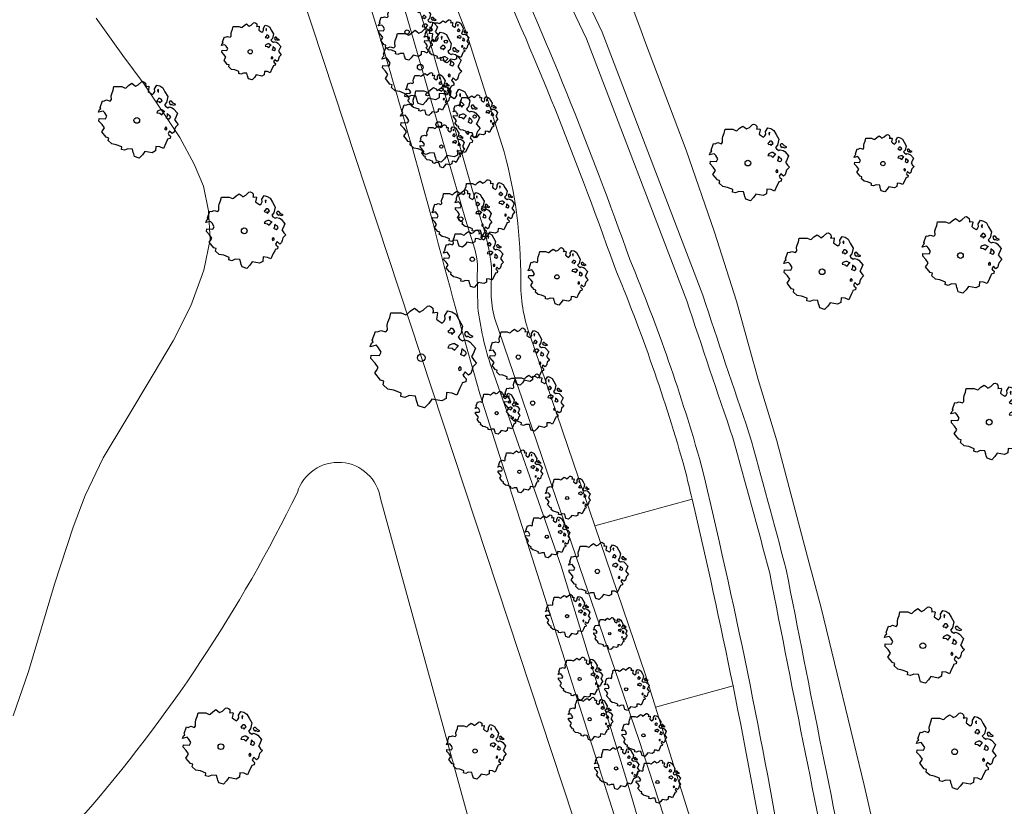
# Model space of a CAD drawing. Header units: metres. Extents: x 152391 to 157968, y 462336 to 467280.
# Tile 614 of 656: x 156630 to 156688, y 464475 to 464521. Entities that reach past the tile are written whole.
import ezdxf

# ---------------------------------------------------------------- set-up
doc = ezdxf.new("R2010")
doc.units = ezdxf.units.M
doc.header["$LTSCALE"] = 0.75
doc.layers.get('0').update_dxf_attribs({"lineweight": 25})
for name, color, linetype, lineweight in [('B-GV-GR-BOOM-S', 252, 'Continuous', 25), ('B-WE-GR-BEPLANTING_CULTUUR_BOSPLANTSOEN-GV', 251, 'Continuous', 18), ('B-WE-OG-TERREIN_CULTUURSCHEIDING-GV', 251, 'Continuous', 18), ('B-WE-OG-WATER_GREPPEL-GV', 251, 'Continuous', 18), ('B-WE-OG-WATER_SLOOT-GV', 251, 'Continuous', 18), ('B-WE-VH-VERHARDING_ASFALT-GV', 251, 'Continuous', 18)]:
    doc.layers.add(name, color=color, linetype=linetype, lineweight=lineweight)

# ---------------------------------------------------------------- blocks, each defined once
blk = doc.blocks.new('SGR-BOOM_0_10')
at = {"linetype": 'Continuous'}
for p, q in [((-0.637, 0.612), (-0.624, 0.668)), ((-0.631, 0.52), (-0.637, 0.612)), ((-0.624, 0.668), (-0.591, 0.751)), ((-0.591, 0.751), (-0.572, 0.843)), ((-0.572, 0.843), (-0.375, 0.843)), ((-0.375, 0.843), (-0.29, 0.806)), ((-0.29, 0.806), (-0.264, 0.815)), ((-0.264, 0.815), (-0.205, 0.871)), ((-0.205, 0.871), (-0.127, 0.926)), ((-0.127, 0.926), (-0.075, 0.889)), ((-0.075, 0.889), (-0.035, 0.852)), ((-0.035, 0.852), (0.037, 0.889)), ((0.037, 0.889), (0.115, 0.963)), ((0.115, 0.963), (0.148, 0.973)), ((0.148, 0.973), (0.187, 0.954)), ((0.187, 0.954), (0.22, 0.926)), ((0.226, 0.862), (0.213, 0.843)), ((0.213, 0.843), (0.298, 0.852)), ((0.22, 0.926), (0.226, 0.862)), ((0.305, 0.834), (0.285, 0.723)), ((0.285, 0.723), (0.318, 0.695)), ((0.298, 0.852), (0.305, 0.834)), ((0.318, 0.695), (0.39, 0.649)), ((0.39, 0.649), (0.423, 0.677)), ((0.423, 0.677), (0.449, 0.723)), ((0.442, 0.788), (0.501, 0.88)), ((0.449, 0.723), (0.442, 0.788)), ((0.501, 0.88), (0.573, 0.862)), ((0.547, 0.769), (0.521, 0.751)), ((0.521, 0.751), (0.534, 0.705)), ((0.534, 0.705), (0.54, 0.695)), ((0.54, 0.714), (0.547, 0.769)), ((0.573, 0.862), (0.652, 0.815)), ((0.652, 0.815), (0.704, 0.714)), ((0.704, 0.714), (0.776, 0.594)), ((0.776, 0.594), (0.743, 0.446)), ((-0.958, 0.206), (-0.932, 0.27)), ((-0.84, 0.233), (-0.958, 0.206)), ((-0.945, -0.016), (-0.938, 0.049)), ((-0.938, 0.049), (-0.781, 0.039)), ((-0.932, 0.27), (-0.899, 0.298)), ((-0.918, 0.326), (-0.86, 0.492)), ((-0.899, 0.298), (-0.918, 0.326)), ((-0.86, 0.492), (-0.82, 0.483)), ((-0.801, 0.187), (-0.84, 0.233)), ((-0.82, 0.483), (-0.755, 0.511)), ((-0.748, 0.104), (-0.801, 0.187)), ((-0.781, 0.039), (-0.748, 0.104)), ((-0.755, 0.511), (-0.663, 0.483)), ((-0.663, 0.483), (-0.631, 0.52)), ((0.527, 0.511), (0.501, 0.492)), ((0.501, 0.492), (0.521, 0.464)), ((0.521, 0.233), (0.501, 0.187)), ((0.501, 0.187), (0.58, 0.178)), ((0.521, 0.464), (0.553, 0.474)), ((0.593, 0.261), (0.521, 0.233)), ((0.547, 0.547), (0.527, 0.511)), ((0.58, 0.547), (0.547, 0.547)), ((0.553, 0.474), (0.58, 0.437)), ((0.606, 0.529), (0.58, 0.547)), ((0.58, 0.437), (0.606, 0.474)), ((0.58, 0.178), (0.625, 0.141)), ((0.625, 0.261), (0.593, 0.261)), ((0.632, 0.492), (0.606, 0.529)), ((0.606, 0.474), (0.632, 0.492)), ((0.684, 0.224), (0.625, 0.261)), ((0.625, 0.141), (0.678, 0.206)), ((0.678, 0.206), (0.697, 0.233)), ((0.743, 0.446), (0.691, 0.39)), ((0.691, 0.39), (0.717, 0.353)), ((0.717, 0.353), (0.776, 0.316)), ((0.756, 0.104), (0.737, 0.058)), ((0.806, 0.027), (0.737, 0.058)), ((0.763, 0.169), (0.756, 0.132)), ((0.756, 0.132), (0.756, 0.104)), ((0.802, 0.132), (0.763, 0.169)), ((0.776, 0.316), (0.809, 0.335)), ((0.828, 0.113), (0.802, 0.132)), ((0.806, 0.027), (0.848, 0.076)), ((0.828, 0.483), (0.809, 0.455)), ((0.809, 0.455), (0.822, 0.418)), ((0.809, 0.335), (0.881, 0.316)), ((0.822, 0.418), (0.861, 0.39)), ((0.867, 0.483), (0.828, 0.483)), ((0.848, 0.076), (0.828, 0.113)), ((0.861, 0.409), (0.92, 0.381)), ((0.861, 0.39), (0.867, 0.409)), ((0.913, 0.427), (0.867, 0.483)), ((0.881, 0.316), (0.92, 0.289)), ((0.972, 0.4), (0.913, 0.427)), ((0.92, 0.381), (0.972, 0.4)), ((0.92, 0.289), (1.018, 0.178)), ((0.966, 0.058), (0.939, 0.021)), ((0.939, 0.021), (0.992, -0.053)), ((1.018, 0.178), (0.966, 0.058)), ((-0.866, -0.099), (-0.945, -0.016)), ((-0.873, -0.284), (-0.84, -0.238)), ((-0.761, -0.423), (-0.873, -0.284)), ((-0.807, -0.182), (-0.866, -0.099)), ((-0.84, -0.238), (-0.807, -0.182)), ((-0.703, -0.441), (-0.761, -0.423)), ((-0.716, -0.506), (-0.703, -0.441)), ((-0.624, -0.589), (-0.716, -0.506)), ((0.724, -0.571), (0.665, -0.7)), ((0.724, -0.164), (0.697, -0.201)), ((0.697, -0.201), (0.704, -0.238)), ((0.71, -0.238), (0.75, -0.229)), ((0.75, -0.192), (0.724, -0.164)), ((0.763, -0.497), (0.724, -0.571)), ((0.75, -0.229), (0.75, -0.192)), ((0.769, -0.469), (0.763, -0.497)), ((0.835, -0.45), (0.769, -0.469)), ((0.822, -0.266), (0.782, -0.33)), ((0.782, -0.33), (0.802, -0.358)), ((0.802, -0.358), (0.841, -0.395)), ((0.887, -0.33), (0.822, -0.266)), ((0.841, -0.395), (0.835, -0.45)), ((0.933, -0.293), (0.887, -0.33)), ((0.946, -0.238), (0.933, -0.293)), ((0.966, -0.173), (0.946, -0.238)), ((1.038, -0.099), (0.966, -0.173)), ((0.992, -0.053), (1.038, -0.099)), ((-0.513, -0.608), (-0.624, -0.589)), ((-0.375, -0.663), (-0.513, -0.608)), ((-0.382, -0.728), (-0.375, -0.663)), ((-0.31, -0.746), (-0.382, -0.728)), ((-0.225, -0.709), (-0.31, -0.746)), ((-0.107, -0.718), (-0.225, -0.709)), ((-0.088, -0.802), (-0.107, -0.718)), ((-0.075, -0.839), (-0.088, -0.802)), ((-0.055, -0.903), (-0.075, -0.839)), ((0.063, -0.94), (-0.055, -0.903)), ((0.141, -0.857), (0.063, -0.94)), ((0.2, -0.774), (0.141, -0.857)), ((0.383, -0.811), (0.2, -0.774)), ((0.468, -0.765), (0.383, -0.811)), ((0.475, -0.654), (0.468, -0.765)), ((0.58, -0.663), (0.475, -0.654)), ((0.665, -0.7), (0.58, -0.663))]:
    blk.add_line(p, q, dxfattribs=at)
blk.add_circle((0, 0), 0.0711, dxfattribs=at)
blk = doc.blocks.new('SGR-BOOM_21_30')
at = {"linetype": 'Continuous'}
for p, q in [((-1.133, 1.088), (-1.109, 1.187)), ((-1.109, 1.187), (-1.051, 1.335)), ((-1.051, 1.335), (-1.016, 1.499)), ((-1.016, 1.499), (-0.668, 1.499)), ((-0.668, 1.499), (-0.516, 1.433)), ((-0.516, 1.433), (-0.47, 1.45)), ((-0.47, 1.45), (-0.365, 1.548)), ((-0.365, 1.548), (-0.226, 1.647)), ((-0.226, 1.647), (-0.133, 1.581)), ((-0.133, 1.581), (-0.063, 1.515)), ((-0.063, 1.515), (0.065, 1.581)), ((0.065, 1.581), (0.205, 1.712)), ((0.205, 1.712), (0.263, 1.729)), ((0.263, 1.729), (0.333, 1.696)), ((0.333, 1.696), (0.391, 1.647)), ((0.402, 1.532), (0.379, 1.499)), ((0.379, 1.499), (0.53, 1.515)), ((0.391, 1.647), (0.402, 1.532)), ((0.542, 1.483), (0.507, 1.285)), ((0.507, 1.285), (0.565, 1.236)), ((0.53, 1.515), (0.542, 1.483)), ((0.565, 1.236), (0.693, 1.154)), ((0.693, 1.154), (0.751, 1.203)), ((0.751, 1.203), (0.798, 1.285)), ((0.786, 1.4), (0.891, 1.565)), ((0.798, 1.285), (0.786, 1.4)), ((0.891, 1.565), (1.019, 1.532)), ((0.972, 1.368), (0.926, 1.335)), ((0.926, 1.335), (0.949, 1.253)), ((0.949, 1.253), (0.961, 1.236)), ((0.961, 1.269), (0.972, 1.368)), ((1.019, 1.532), (1.158, 1.45)), ((1.158, 1.45), (1.251, 1.269)), ((1.251, 1.269), (1.379, 1.055)), ((-1.633, 0.579), (-1.528, 0.875)), ((-1.528, 0.875), (-1.458, 0.858)), ((-1.458, 0.858), (-1.342, 0.908)), ((-1.342, 0.908), (-1.179, 0.858)), ((-1.179, 0.858), (-1.121, 0.924)), ((-1.121, 0.924), (-1.133, 1.088)), ((0.937, 0.908), (0.891, 0.875)), ((0.891, 0.875), (0.926, 0.825)), ((0.926, 0.825), (0.984, 0.842)), ((0.972, 0.973), (0.937, 0.908)), ((1.03, 0.973), (0.972, 0.973)), ((0.984, 0.842), (1.03, 0.776)), ((1.077, 0.94), (1.03, 0.973)), ((1.03, 0.776), (1.077, 0.842)), ((1.124, 0.875), (1.077, 0.94)), ((1.077, 0.842), (1.124, 0.875)), ((1.321, 0.793), (1.228, 0.694)), ((1.228, 0.694), (1.275, 0.628)), ((1.275, 0.628), (1.379, 0.563)), ((1.379, 1.055), (1.321, 0.793)), ((1.379, 0.563), (1.438, 0.595)), ((1.472, 0.858), (1.438, 0.809)), ((1.438, 0.809), (1.461, 0.743)), ((1.438, 0.595), (1.565, 0.563)), ((1.461, 0.743), (1.531, 0.694)), ((1.542, 0.858), (1.472, 0.858)), ((1.531, 0.727), (1.635, 0.678)), ((1.531, 0.694), (1.542, 0.727)), ((1.624, 0.76), (1.542, 0.858)), ((1.728, 0.71), (1.624, 0.76)), ((1.635, 0.678), (1.728, 0.71)), ((-1.703, 0.365), (-1.656, 0.48)), ((-1.493, 0.415), (-1.703, 0.365)), ((-1.679, -0.029), (-1.668, 0.086)), ((-1.668, 0.086), (-1.389, 0.07)), ((-1.656, 0.48), (-1.598, 0.53)), ((-1.598, 0.53), (-1.633, 0.579)), ((-1.423, 0.333), (-1.493, 0.415)), ((-1.33, 0.185), (-1.423, 0.333)), ((-1.389, 0.07), (-1.33, 0.185)), ((0.926, 0.415), (0.891, 0.333)), ((0.891, 0.333), (1.03, 0.316)), ((1.054, 0.464), (0.926, 0.415)), ((1.03, 0.316), (1.112, 0.251)), ((1.112, 0.464), (1.054, 0.464)), ((1.217, 0.398), (1.112, 0.464)), ((1.112, 0.251), (1.205, 0.365)), ((1.205, 0.365), (1.24, 0.415)), ((1.344, 0.185), (1.31, 0.103)), ((1.434, 0.049), (1.31, 0.103)), ((1.356, 0.3), (1.344, 0.234)), ((1.344, 0.234), (1.344, 0.185)), ((1.426, 0.234), (1.356, 0.3)), ((1.472, 0.201), (1.426, 0.234)), ((1.434, 0.049), (1.507, 0.136)), ((1.507, 0.136), (1.472, 0.201)), ((1.565, 0.563), (1.635, 0.513)), ((1.635, 0.513), (1.81, 0.316)), ((1.717, 0.103), (1.67, 0.037)), ((1.67, 0.037), (1.763, -0.094)), ((1.81, 0.316), (1.717, 0.103)), ((-1.54, -0.177), (-1.679, -0.029)), ((-1.551, -0.505), (-1.493, -0.423)), ((-1.354, -0.752), (-1.551, -0.505)), ((-1.435, -0.324), (-1.54, -0.177)), ((-1.493, -0.423), (-1.435, -0.324)), ((1.286, -0.292), (1.24, -0.357)), ((1.24, -0.357), (1.251, -0.423)), ((1.263, -0.423), (1.333, -0.407)), ((1.333, -0.341), (1.286, -0.292)), ((1.333, -0.407), (1.333, -0.341)), ((1.461, -0.472), (1.391, -0.587)), ((1.577, -0.587), (1.461, -0.472)), ((1.658, -0.522), (1.577, -0.587)), ((1.682, -0.423), (1.658, -0.522)), ((1.717, -0.308), (1.682, -0.423)), ((1.845, -0.177), (1.717, -0.308)), ((1.763, -0.094), (1.845, -0.177)), ((-1.249, -0.784), (-1.354, -0.752)), ((-1.272, -0.899), (-1.249, -0.784)), ((-1.109, -1.047), (-1.272, -0.899)), ((-0.912, -1.08), (-1.109, -1.047)), ((-0.668, -1.179), (-0.912, -1.08)), ((0.844, -1.162), (0.833, -1.359)), ((1.03, -1.179), (0.844, -1.162)), ((1.286, -1.014), (1.182, -1.244)), ((1.356, -0.883), (1.286, -1.014)), ((1.368, -0.834), (1.356, -0.883)), ((1.484, -0.801), (1.368, -0.834)), ((1.391, -0.587), (1.426, -0.637)), ((1.426, -0.637), (1.496, -0.702)), ((1.496, -0.702), (1.484, -0.801)), ((-0.679, -1.294), (-0.668, -1.179)), ((-0.551, -1.326), (-0.679, -1.294)), ((-0.4, -1.261), (-0.551, -1.326)), ((-0.191, -1.277), (-0.4, -1.261)), ((-0.156, -1.425), (-0.191, -1.277)), ((-0.133, -1.491), (-0.156, -1.425)), ((-0.098, -1.606), (-0.133, -1.491)), ((0.112, -1.671), (-0.098, -1.606)), ((0.251, -1.524), (0.112, -1.671)), ((0.356, -1.376), (0.251, -1.524)), ((0.682, -1.441), (0.356, -1.376)), ((0.833, -1.359), (0.682, -1.441)), ((1.182, -1.244), (1.03, -1.179))]:
    blk.add_line(p, q, dxfattribs=at)
blk.add_circle((0, 0), 0.126, dxfattribs=at)
blk = doc.blocks.new('SGR-BOOM_31_50')
at = {"linetype": 'Continuous'}
for p, q in [((-1.479, 1.582), (-1.402, 1.78)), ((-1.402, 1.78), (-1.355, 1.999)), ((-1.355, 1.999), (-0.89, 1.999)), ((-0.89, 1.999), (-0.688, 1.911)), ((-0.688, 1.911), (-0.626, 1.933)), ((-0.626, 1.933), (-0.487, 2.064)), ((-0.487, 2.064), (-0.301, 2.196)), ((-0.301, 2.196), (-0.177, 2.108)), ((-0.177, 2.108), (-0.084, 2.02)), ((-0.084, 2.02), (0.087, 2.108)), ((0.087, 2.108), (0.273, 2.283)), ((0.273, 2.283), (0.351, 2.305)), ((0.351, 2.305), (0.444, 2.261)), ((0.444, 2.261), (0.521, 2.196)), ((0.537, 2.042), (0.506, 1.999)), ((0.506, 1.999), (0.707, 2.02)), ((0.521, 2.196), (0.537, 2.042)), ((0.723, 1.977), (0.676, 1.714)), ((0.707, 2.02), (0.723, 1.977)), ((1.048, 1.867), (1.188, 2.086)), ((1.064, 1.714), (1.048, 1.867)), ((1.188, 2.086), (1.358, 2.042)), ((1.296, 1.823), (1.234, 1.78)), ((1.234, 1.78), (1.265, 1.67)), ((1.281, 1.692), (1.296, 1.823)), ((1.358, 2.042), (1.545, 1.933)), ((1.545, 1.933), (1.669, 1.692)), ((-1.944, 1.144), (-1.789, 1.21)), ((-1.789, 1.21), (-1.572, 1.144)), ((-1.572, 1.144), (-1.495, 1.232)), ((-1.51, 1.451), (-1.479, 1.582)), ((-1.495, 1.232), (-1.51, 1.451)), ((0.676, 1.714), (0.754, 1.648)), ((0.754, 1.648), (0.924, 1.539)), ((0.924, 1.539), (1.002, 1.604)), ((1.002, 1.604), (1.064, 1.714)), ((1.25, 1.21), (1.188, 1.166)), ((1.296, 1.298), (1.25, 1.21)), ((1.265, 1.67), (1.281, 1.648)), ((1.374, 1.298), (1.296, 1.298)), ((1.436, 1.254), (1.374, 1.298)), ((1.498, 1.166), (1.436, 1.254)), ((1.669, 1.692), (1.839, 1.407)), ((1.839, 1.407), (1.762, 1.057)), ((-2.27, 0.487), (-2.208, 0.641)), ((-2.208, 0.641), (-2.131, 0.706)), ((-2.177, 0.772), (-2.038, 1.166)), ((-2.131, 0.706), (-2.177, 0.772)), ((-2.038, 1.166), (-1.944, 1.144)), ((1.188, 1.166), (1.234, 1.101)), ((1.234, 1.101), (1.312, 1.122)), ((1.405, 0.619), (1.234, 0.553)), ((1.312, 1.122), (1.374, 1.035)), ((1.374, 1.035), (1.436, 1.122)), ((1.483, 0.619), (1.405, 0.619)), ((1.436, 1.122), (1.498, 1.166)), ((1.622, 0.531), (1.483, 0.619)), ((1.762, 1.057), (1.638, 0.925)), ((1.638, 0.925), (1.7, 0.838)), ((1.7, 0.838), (1.839, 0.75)), ((1.839, 0.75), (1.917, 0.794)), ((1.963, 1.144), (1.917, 1.079)), ((1.917, 1.079), (1.948, 0.991)), ((1.917, 0.794), (2.087, 0.75)), ((1.948, 0.991), (2.041, 0.925)), ((2.056, 1.144), (1.963, 1.144)), ((2.041, 0.969), (2.18, 0.903)), ((2.041, 0.925), (2.056, 0.969)), ((2.165, 1.013), (2.056, 1.144)), ((2.087, 0.75), (2.18, 0.684)), ((2.304, 0.947), (2.165, 1.013)), ((2.18, 0.903), (2.304, 0.947)), ((2.18, 0.684), (2.413, 0.422)), ((-1.991, 0.553), (-2.27, 0.487)), ((-2.239, -0.038), (-2.224, 0.115)), ((-2.224, 0.115), (-1.851, 0.093)), ((-1.898, 0.444), (-1.991, 0.553)), ((-1.774, 0.246), (-1.898, 0.444)), ((-1.851, 0.093), (-1.774, 0.246)), ((1.234, 0.553), (1.188, 0.444)), ((1.188, 0.444), (1.374, 0.422)), ((1.374, 0.422), (1.483, 0.334)), ((1.483, 0.334), (1.607, 0.487)), ((1.607, 0.487), (1.653, 0.553)), ((1.793, 0.246), (1.746, 0.137)), ((1.911, 0.065), (1.746, 0.137)), ((1.808, 0.4), (1.793, 0.312)), ((1.793, 0.312), (1.793, 0.246)), ((1.901, 0.312), (1.808, 0.4)), ((1.963, 0.268), (1.901, 0.312)), ((1.911, 0.065), (2.01, 0.181)), ((2.01, 0.181), (1.963, 0.268)), ((2.289, 0.137), (2.227, 0.049)), ((2.227, 0.049), (2.351, -0.126)), ((2.413, 0.422), (2.289, 0.137)), ((-2.053, -0.235), (-2.239, -0.038)), ((-2.069, -0.673), (-1.991, -0.564)), ((-1.913, -0.433), (-2.053, -0.235)), ((-1.991, -0.564), (-1.913, -0.433)), ((1.715, -0.389), (1.653, -0.476)), ((1.653, -0.476), (1.669, -0.564)), ((1.684, -0.564), (1.777, -0.542)), ((1.777, -0.454), (1.715, -0.389)), ((1.777, -0.542), (1.777, -0.454)), ((2.242, -0.564), (2.211, -0.695)), ((2.289, -0.411), (2.242, -0.564)), ((2.459, -0.235), (2.289, -0.411)), ((2.351, -0.126), (2.459, -0.235)), ((-1.805, -1.002), (-2.069, -0.673)), ((-1.665, -1.046), (-1.805, -1.002)), ((-1.696, -1.199), (-1.665, -1.046)), ((1.824, -1.112), (1.808, -1.177)), ((1.979, -1.068), (1.824, -1.112)), ((1.948, -0.63), (1.855, -0.783)), ((1.855, -0.783), (1.901, -0.849)), ((1.901, -0.849), (1.994, -0.936)), ((2.103, -0.783), (1.948, -0.63)), ((1.994, -0.936), (1.979, -1.068)), ((2.211, -0.695), (2.103, -0.783)), ((-1.479, -1.396), (-1.696, -1.199)), ((-1.216, -1.44), (-1.479, -1.396)), ((-0.89, -1.571), (-1.216, -1.44)), ((-0.906, -1.725), (-0.89, -1.571)), ((-0.735, -1.769), (-0.906, -1.725)), ((-0.533, -1.681), (-0.735, -1.769)), ((-0.254, -1.703), (-0.533, -1.681)), ((-0.208, -1.9), (-0.254, -1.703)), ((1.126, -1.55), (1.11, -1.812)), ((1.374, -1.571), (1.126, -1.55)), ((1.576, -1.659), (1.374, -1.571)), ((1.715, -1.352), (1.576, -1.659)), ((1.808, -1.177), (1.715, -1.352)), ((-0.177, -1.988), (-0.208, -1.9)), ((-0.13, -2.141), (-0.177, -1.988)), ((0.149, -2.229), (-0.13, -2.141)), ((0.335, -2.031), (0.149, -2.229)), ((0.475, -1.834), (0.335, -2.031)), ((0.909, -1.922), (0.475, -1.834)), ((1.11, -1.812), (0.909, -1.922))]:
    blk.add_line(p, q, dxfattribs=at)
blk.add_circle((0, 0), 0.169, dxfattribs=at)
blk = doc.blocks.new('SGR-BOOM_50_100')
at = {"linetype": 'Continuous'}
for p, q in [((-0.649, 2.752), (-0.401, 2.928)), ((-0.401, 2.928), (-0.236, 2.811)), ((0.116, 2.811), (0.364, 3.044)), ((0.364, 3.044), (0.467, 3.074)), ((0.467, 3.074), (0.591, 3.015)), ((0.591, 3.015), (0.695, 2.928)), ((0.695, 2.928), (0.715, 2.723)), ((-1.972, 2.11), (-1.869, 2.373)), ((-1.869, 2.373), (-1.807, 2.665)), ((-1.807, 2.665), (-1.187, 2.665)), ((-1.187, 2.665), (-0.918, 2.548)), ((-0.918, 2.548), (-0.835, 2.577)), ((-0.835, 2.577), (-0.649, 2.752)), ((-0.236, 2.811), (-0.112, 2.694)), ((-0.112, 2.694), (0.116, 2.811)), ((0.715, 2.723), (0.674, 2.665)), ((0.674, 2.665), (0.943, 2.694)), ((0.964, 2.636), (0.902, 2.285)), ((0.943, 2.694), (0.964, 2.636)), ((1.398, 2.49), (1.584, 2.782)), ((1.418, 2.285), (1.398, 2.49)), ((1.584, 2.782), (1.811, 2.723)), ((1.729, 2.431), (1.646, 2.373)), ((1.646, 2.373), (1.687, 2.227)), ((1.708, 2.256), (1.729, 2.431)), ((1.811, 2.723), (2.059, 2.577)), ((2.059, 2.577), (2.225, 2.256)), ((-2.014, 1.935), (-1.972, 2.11)), ((-1.993, 1.643), (-2.014, 1.935)), ((0.902, 2.285), (1.005, 2.198)), ((1.005, 2.198), (1.232, 2.052)), ((1.232, 2.052), (1.336, 2.139)), ((1.336, 2.139), (1.418, 2.285)), ((1.687, 2.227), (1.708, 2.198)), ((2.225, 2.256), (2.452, 1.876)), ((2.452, 1.876), (2.349, 1.409)), ((-2.903, 1.029), (-2.717, 1.555)), ((-2.717, 1.555), (-2.593, 1.526)), ((-2.593, 1.526), (-2.386, 1.613)), ((-2.386, 1.613), (-2.096, 1.526)), ((-2.096, 1.526), (-1.993, 1.643)), ((1.667, 1.613), (1.584, 1.555)), ((1.584, 1.555), (1.646, 1.467)), ((1.646, 1.467), (1.749, 1.497)), ((1.729, 1.73), (1.667, 1.613)), ((1.832, 1.73), (1.729, 1.73)), ((1.749, 1.497), (1.832, 1.38)), ((1.915, 1.672), (1.832, 1.73)), ((1.832, 1.38), (1.915, 1.497)), ((1.997, 1.555), (1.915, 1.672)), ((1.915, 1.497), (1.997, 1.555)), ((2.349, 1.409), (2.183, 1.234)), ((2.183, 1.234), (2.266, 1.117)), ((2.618, 1.526), (2.556, 1.438)), ((2.556, 1.438), (2.597, 1.321)), ((2.597, 1.321), (2.721, 1.234)), ((2.742, 1.526), (2.618, 1.526)), ((2.721, 1.292), (2.907, 1.205)), ((2.721, 1.234), (2.742, 1.292)), ((2.886, 1.351), (2.742, 1.526)), ((3.072, 1.263), (2.886, 1.351)), ((2.907, 1.205), (3.072, 1.263)), ((-3.027, 0.65), (-2.944, 0.854)), ((-2.655, 0.737), (-3.027, 0.65)), ((-2.944, 0.854), (-2.841, 0.942)), ((-2.841, 0.942), (-2.903, 1.029)), ((-2.531, 0.591), (-2.655, 0.737)), ((-2.365, 0.329), (-2.531, 0.591)), ((1.646, 0.737), (1.584, 0.591)), ((1.584, 0.591), (1.832, 0.562)), ((1.873, 0.825), (1.646, 0.737)), ((1.977, 0.825), (1.873, 0.825)), ((2.163, 0.708), (1.977, 0.825)), ((1.977, 0.445), (2.142, 0.65)), ((2.142, 0.65), (2.204, 0.737)), ((2.266, 1.117), (2.452, 1)), ((2.452, 1), (2.556, 1.059)), ((2.556, 1.059), (2.783, 1)), ((2.783, 1), (2.907, 0.913)), ((2.907, 0.913), (3.217, 0.562)), ((-2.985, -0.051), (-2.965, 0.153)), ((-2.965, 0.153), (-2.469, 0.124)), ((-2.469, 0.124), (-2.365, 0.329)), ((1.832, 0.562), (1.977, 0.445)), ((2.39, 0.329), (2.328, 0.183)), ((2.549, 0.087), (2.328, 0.183)), ((2.411, 0.533), (2.39, 0.416)), ((2.39, 0.416), (2.39, 0.329)), ((2.535, 0.416), (2.411, 0.533)), ((2.618, 0.358), (2.535, 0.416)), ((2.549, 0.087), (2.68, 0.241)), ((2.68, 0.241), (2.618, 0.358)), ((3.052, 0.183), (2.969, 0.066)), ((2.969, 0.066), (3.135, -0.168)), ((3.217, 0.562), (3.052, 0.183)), ((-2.737, -0.314), (-2.985, -0.051)), ((-2.551, -0.577), (-2.737, -0.314)), ((-2.655, -0.752), (-2.551, -0.577)), ((2.287, -0.518), (2.204, -0.635)), ((2.37, -0.606), (2.287, -0.518)), ((3.052, -0.548), (2.99, -0.752)), ((3.279, -0.314), (3.052, -0.548)), ((3.135, -0.168), (3.279, -0.314)), ((-2.758, -0.898), (-2.655, -0.752)), ((-2.407, -1.336), (-2.758, -0.898)), ((2.204, -0.635), (2.225, -0.752)), ((2.245, -0.752), (2.37, -0.723)), ((2.37, -0.723), (2.37, -0.606)), ((2.597, -0.84), (2.473, -1.044)), ((2.473, -1.044), (2.535, -1.132)), ((2.535, -1.132), (2.659, -1.248)), ((2.804, -1.044), (2.597, -0.84)), ((2.948, -0.927), (2.804, -1.044)), ((2.99, -0.752), (2.948, -0.927)), ((-2.22, -1.394), (-2.407, -1.336)), ((-2.262, -1.599), (-2.22, -1.394)), ((-1.972, -1.862), (-2.262, -1.599)), ((2.411, -1.57), (2.287, -1.803)), ((2.432, -1.482), (2.411, -1.57)), ((2.638, -1.424), (2.432, -1.482)), ((2.659, -1.248), (2.638, -1.424)), ((-1.621, -1.92), (-1.972, -1.862)), ((-1.187, -2.095), (-1.621, -1.92)), ((-1.207, -2.3), (-1.187, -2.095)), ((-0.98, -2.358), (-1.207, -2.3)), ((-0.711, -2.241), (-0.98, -2.358)), ((-0.339, -2.271), (-0.711, -2.241)), ((-0.277, -2.533), (-0.339, -2.271)), ((1.501, -2.066), (1.48, -2.417)), ((1.832, -2.095), (1.501, -2.066)), ((2.101, -2.212), (1.832, -2.095)), ((2.287, -1.803), (2.101, -2.212)), ((-0.236, -2.65), (-0.277, -2.533)), ((-0.174, -2.855), (-0.236, -2.65)), ((0.199, -2.971), (-0.174, -2.855)), ((0.447, -2.709), (0.199, -2.971)), ((0.633, -2.446), (0.447, -2.709)), ((1.212, -2.563), (0.633, -2.446)), ((1.48, -2.417), (1.212, -2.563))]:
    blk.add_line(p, q, dxfattribs=at)
blk.add_circle((0, 0), 0.225, dxfattribs=at)
blk = doc.blocks.new('SGR-BOOM_0_20')
at = {"linetype": 'Continuous'}
for p, q in [((-0.274, 1.161), (-0.169, 1.235)), ((-0.169, 1.235), (-0.099, 1.186)), ((-0.099, 1.186), (-0.047, 1.137)), ((-0.047, 1.137), (0.049, 1.186)), ((0.049, 1.186), (0.154, 1.284)), ((0.154, 1.284), (0.197, 1.297)), ((0.197, 1.297), (0.25, 1.272)), ((0.25, 1.272), (0.293, 1.235)), ((0.293, 1.235), (0.302, 1.149)), ((0.59, 1.05), (0.668, 1.173)), ((0.668, 1.173), (0.764, 1.149)), ((-1.225, 0.434), (-1.146, 0.656)), ((-1.146, 0.656), (-1.094, 0.644)), ((-1.094, 0.644), (-1.007, 0.681)), ((-1.007, 0.681), (-0.884, 0.644)), ((-0.884, 0.644), (-0.841, 0.693)), ((-0.85, 0.816), (-0.832, 0.89)), ((-0.841, 0.693), (-0.85, 0.816)), ((-0.832, 0.89), (-0.788, 1.001)), ((-0.788, 1.001), (-0.762, 1.124)), ((-0.762, 1.124), (-0.501, 1.124)), ((-0.501, 1.124), (-0.387, 1.075)), ((-0.387, 1.075), (-0.352, 1.087)), ((-0.352, 1.087), (-0.274, 1.161)), ((0.302, 1.149), (0.284, 1.124)), ((0.284, 1.124), (0.398, 1.137)), ((0.407, 1.112), (0.38, 0.964)), ((0.38, 0.964), (0.424, 0.927)), ((0.398, 1.137), (0.407, 1.112)), ((0.424, 0.927), (0.52, 0.865)), ((0.52, 0.865), (0.564, 0.902)), ((0.564, 0.902), (0.598, 0.964)), ((0.598, 0.964), (0.59, 1.05)), ((0.703, 0.681), (0.668, 0.656)), ((0.668, 0.656), (0.694, 0.619)), ((0.729, 1.026), (0.694, 1.001)), ((0.694, 1.001), (0.712, 0.939)), ((0.694, 0.619), (0.738, 0.631)), ((0.729, 0.73), (0.703, 0.681)), ((0.712, 0.939), (0.721, 0.927)), ((0.721, 0.952), (0.729, 1.026)), ((0.773, 0.73), (0.729, 0.73)), ((0.738, 0.631), (0.773, 0.582)), ((0.764, 1.149), (0.869, 1.087)), ((0.808, 0.705), (0.773, 0.73)), ((0.773, 0.582), (0.808, 0.631)), ((0.843, 0.656), (0.808, 0.705)), ((0.808, 0.631), (0.843, 0.656)), ((0.869, 1.087), (0.939, 0.952)), ((0.991, 0.594), (0.921, 0.521)), ((0.939, 0.952), (1.035, 0.792)), ((1.035, 0.792), (0.991, 0.594)), ((1.104, 0.644), (1.078, 0.607)), ((1.078, 0.607), (1.096, 0.557)), ((1.157, 0.644), (1.104, 0.644)), ((1.218, 0.57), (1.157, 0.644)), ((-1.277, 0.274), (-1.242, 0.36)), ((-1.12, 0.311), (-1.277, 0.274)), ((-1.259, -0.022), (-1.251, 0.065)), ((-1.251, 0.065), (-1.041, 0.052)), ((-1.242, 0.36), (-1.198, 0.397)), ((-1.198, 0.397), (-1.225, 0.434)), ((-1.068, 0.249), (-1.12, 0.311)), ((-0.998, 0.139), (-1.068, 0.249)), ((-1.041, 0.052), (-0.998, 0.139)), ((0.694, 0.311), (0.668, 0.249)), ((0.668, 0.249), (0.773, 0.237)), ((0.79, 0.348), (0.694, 0.311)), ((0.773, 0.237), (0.834, 0.188)), ((0.834, 0.348), (0.79, 0.348)), ((0.912, 0.299), (0.834, 0.348)), ((0.834, 0.188), (0.904, 0.274)), ((0.904, 0.274), (0.93, 0.311)), ((0.921, 0.521), (0.956, 0.471)), ((0.956, 0.471), (1.035, 0.422)), ((1.008, 0.139), (0.982, 0.077)), ((1.075, 0.037), (0.982, 0.077)), ((1.017, 0.225), (1.008, 0.176)), ((1.008, 0.176), (1.008, 0.139)), ((1.069, 0.176), (1.017, 0.225)), ((1.035, 0.422), (1.078, 0.447)), ((1.104, 0.151), (1.069, 0.176)), ((1.075, 0.037), (1.13, 0.102)), ((1.078, 0.447), (1.174, 0.422)), ((1.096, 0.557), (1.148, 0.521)), ((1.13, 0.102), (1.104, 0.151)), ((1.148, 0.545), (1.226, 0.508)), ((1.148, 0.521), (1.157, 0.545)), ((1.174, 0.422), (1.226, 0.385)), ((1.296, 0.533), (1.218, 0.57)), ((1.226, 0.508), (1.296, 0.533)), ((1.226, 0.385), (1.357, 0.237)), ((1.287, 0.077), (1.253, 0.028)), ((1.253, 0.028), (1.322, -0.071)), ((1.357, 0.237), (1.287, 0.077)), ((-1.155, -0.132), (-1.259, -0.022)), ((-1.164, -0.379), (-1.12, -0.317)), ((-1.015, -0.564), (-1.164, -0.379)), ((-1.076, -0.243), (-1.155, -0.132)), ((-1.12, -0.317), (-1.076, -0.243)), ((-0.937, -0.588), (-1.015, -0.564)), ((0.965, -0.219), (0.93, -0.268)), ((0.93, -0.268), (0.939, -0.317)), ((0.947, -0.317), (1, -0.305)), ((1, -0.256), (0.965, -0.219)), ((1, -0.305), (1, -0.256)), ((1.096, -0.354), (1.043, -0.44)), ((1.043, -0.44), (1.069, -0.477)), ((1.069, -0.477), (1.122, -0.527)), ((1.183, -0.44), (1.096, -0.354)), ((1.122, -0.527), (1.113, -0.601)), ((1.244, -0.391), (1.183, -0.44)), ((1.261, -0.317), (1.244, -0.391)), ((1.287, -0.231), (1.261, -0.317)), ((1.383, -0.132), (1.287, -0.231)), ((1.322, -0.071), (1.383, -0.132)), ((-0.954, -0.675), (-0.937, -0.588)), ((-0.832, -0.785), (-0.954, -0.675)), ((-0.684, -0.81), (-0.832, -0.785)), ((-0.501, -0.884), (-0.684, -0.81)), ((-0.509, -0.97), (-0.501, -0.884)), ((-0.413, -0.995), (-0.509, -0.97)), ((-0.3, -0.946), (-0.413, -0.995)), ((-0.143, -0.958), (-0.3, -0.946)), ((-0.117, -1.069), (-0.143, -0.958)), ((-0.099, -1.118), (-0.117, -1.069)), ((-0.073, -1.204), (-0.099, -1.118)), ((0.188, -1.143), (0.084, -1.254)), ((0.267, -1.032), (0.188, -1.143)), ((0.511, -1.081), (0.267, -1.032)), ((0.625, -1.019), (0.511, -1.081)), ((0.633, -0.872), (0.625, -1.019)), ((0.773, -0.884), (0.633, -0.872)), ((0.886, -0.933), (0.773, -0.884)), ((0.965, -0.761), (0.886, -0.933)), ((1.017, -0.662), (0.965, -0.761)), ((1.026, -0.625), (1.017, -0.662)), ((1.113, -0.601), (1.026, -0.625)), ((0.084, -1.254), (-0.073, -1.204))]:
    blk.add_line(p, q, dxfattribs=at)
blk.add_circle((0, 0), 0.0948, dxfattribs=at)

msp = doc.modelspace()

# ---------------------------------------------------------------- linework, layer by layer
at = {"layer": 'B-WE-GR-BEPLANTING_CULTUUR_BOSPLANTSOEN-GV'}
for points in [[(156666.36, 464521.755), (156666.796, 464520.598), (156667.062, 464519.892), (156669.46, 464513.522), (156671.146, 464508.678), (156672.444, 464504.583), (156673.435, 464501.006), (156673.49, 464500.809), (156673.728, 464499.951), (156674.835, 464496.317), (156676.746, 464489.061), (156677.466, 464486.425), (156680.008, 464475.919), (156680.737, 464472.745), (156680.825, 464472.364), (156681.255, 464470.491), (156688.116, 464470.283), (156693.067, 464469.157)], [(156658.192, 464468.037), (156651.359, 464492.889)]]:
    msp.add_lwpolyline(points, dxfattribs=at)
for points in [[(156651.359, 464492.889, 0.794832), (156646.431, 464493.26)], [(156646.431, 464493.26, -0.132606), (156616.469, 464458.912)]]:
    msp.add_lwpolyline(points, format="xyb", dxfattribs=at)
at = {"layer": 'B-WE-OG-TERREIN_CULTUURSCHEIDING-GV'}
for points in [[(156676.755, 464378.475), (156676.626, 464382.557), (156676.416, 464386.816), (156676.068, 464398.56), (156675.961, 464403.908), (156676.024, 464410.777), (156676.228, 464416.918), (156676.783, 464422.49), (156677.654, 464428.918), (156631.147, 464569.83), (156628.444, 464573.383), (156623.932, 464579.312), (156615.236, 464589.974), (156599.591, 464584.619), (156581.197, 464577.247), (156573.648, 464573.971), (156573.745, 464572.443)], [(156641.53, 464554.907), (156636.853, 464561.957), (156631.188, 464569.776), (156631.147, 464569.83), (156677.654, 464428.918), (156677.746, 464429.596), (156679.084, 464437.945), (156680.125, 464442.948)], [(156645.423, 464548.393), (156648.315, 464541.315), (156656.423, 464520.527), (156658.685, 464513.425)], [(156651.544, 464519.472), (156642.715, 464547.832)], [(156670.442, 464504.949), (156664.482, 464520.513), (156655.949, 464538.422)], [(156655.949, 464538.422), (156664.482, 464520.513), (156670.442, 464504.949)], [(156655.052, 464537.979), (156663.562, 464520.118), (156669.5, 464504.613)], [(156693.067, 464469.157), (156688.116, 464470.283), (156681.255, 464470.491), (156680.825, 464472.364), (156680.737, 464472.745), (156680.008, 464475.919), (156677.466, 464486.425), (156676.746, 464489.061), (156674.835, 464496.317), (156673.728, 464499.951), (156673.49, 464500.809), (156673.435, 464501.006), (156672.444, 464504.583), (156671.146, 464508.678), (156669.46, 464513.522), (156667.062, 464519.892), (156666.796, 464520.598), (156666.36, 464521.755)], [(156629.596, 464480.02), (156630.51, 464482.66), (156632.034, 464487.829), (156633.151, 464491.201), (156633.865, 464493.072), (156634.935, 464495.312), (156636.263, 464497.53), (156637.895, 464500.246), (156639.07, 464502.243), (156640.114, 464504.316), (156640.883, 464506.416), (156641.261, 464508.24), (156641.174, 464509.927), (156640.869, 464511.405), (156640.318, 464512.704), (156639.462, 464514.28), (156637.358, 464517.431), (156636.096, 464519.144), (156634.515, 464521.342)], [(156634.515, 464521.342), (156636.096, 464519.144), (156637.358, 464517.431), (156639.462, 464514.28), (156640.318, 464512.704), (156640.869, 464511.405), (156641.174, 464509.927), (156641.261, 464508.24), (156640.883, 464506.416), (156640.114, 464504.316), (156639.07, 464502.243), (156637.895, 464500.246), (156636.263, 464497.53), (156634.935, 464495.312), (156633.865, 464493.072), (156633.151, 464491.201), (156632.034, 464487.829), (156630.51, 464482.66), (156629.596, 464480.02)], [(156660.193, 464502.582), (156664.048, 464491.284), (156669.81, 464492.868)], [(156675.705, 464441.247), (156657.246, 464499.095)], [(156651.359, 464492.889), (156658.192, 464468.037)], [(156669.81, 464492.868), (156664.048, 464491.284)], [(156664.048, 464491.284), (156667.059, 464482.461), (156667.655, 464480.546), (156672.237, 464481.807)], [(156672.237, 464481.807), (156667.655, 464480.546)], [(156667.655, 464480.546), (156679.544, 464442.369)]]:
    msp.add_lwpolyline(points, dxfattribs=at)
for points in [[(156657.296, 464526.168, -0.022883), (156665.192, 464506.69)], [(156665.192, 464506.69, 0.022883), (156657.296, 464526.168)], [(156666.126, 464507.049, 0.022878), (156658.205, 464526.584)], [(156654.471, 464509.194, 0.00608), (156651.544, 464519.472)], [(156658.685, 464513.425, -0.066855), (156659.664, 464505.85)], [(156657.246, 464499.095, -0.008039), (156654.471, 464509.194)], [(156670.356, 464494.885, 0.029763), (156666.126, 464507.049)], [(156665.192, 464506.69, -0.0298), (156669.389, 464494.632)], [(156669.389, 464494.632, 0.0298), (156665.192, 464506.69)], [(156659.664, 464505.85, 0.090474), (156660.193, 464502.582)], [(156669.5, 464504.613, 0.002697), (156672.228, 464496.5)], [(156673.184, 464496.796, -0.002684), (156670.442, 464504.949)], [(156670.442, 464504.949, 0.002684), (156673.184, 464496.796)], [(156672.228, 464496.5, -0.002245), (156674.416, 464488.471)], [(156675.391, 464488.696, 0.002079), (156673.184, 464496.796)], [(156673.184, 464496.796, -0.002079), (156675.391, 464488.696)], [(156646.431, 464493.26, -0.794832), (156651.359, 464492.889)], [(156675.39, 464470.293, 0.017563), (156670.356, 464494.885)], [(156669.389, 464494.632, -0.001609), (156669.81, 464492.868)], [(156669.81, 464492.868, 0.001609), (156669.389, 464494.632)], [(156616.469, 464458.912, 0.132606), (156646.431, 464493.26)], [(156669.81, 464492.868, -0.007864), (156672.237, 464481.807)], [(156672.237, 464481.807, 0.007864), (156669.81, 464492.868)], [(156674.416, 464488.471, 0.003457), (156678.718, 464467.113)], [(156679.69, 464467.352, -0.003522), (156675.391, 464488.696)], [(156675.391, 464488.696, 0.003522), (156679.69, 464467.352)], [(156672.237, 464481.807, -0.008245), (156674.422, 464470.043)], [(156674.422, 464470.043, 0.008245), (156672.237, 464481.807)]]:
    msp.add_lwpolyline(points, format="xyb", dxfattribs=at)
at = {"layer": 'B-WE-OG-WATER_GREPPEL-GV'}
for points in [[(156644.225, 464547.77), (156648.782, 464534.846), (156652.898, 464521.498), (156656.4, 464509.429), (156656.938, 464507.662)], [(156657.29, 464509.418), (156654.316, 464519.821), (156650.108, 464532.492), (156644.882, 464548.159)], [(156657.913, 464505.022), (156657.936, 464506.598)], [(156657.087, 464506.197), (156657.121, 464504.231)], [(156678.162, 464442.14), (156676.033, 464449.096), (156671.932, 464462.458), (156666.652, 464478.632), (156661.752, 464492.903), (156658.11, 464503.6)], [(156657.932, 464500.656), (156662.048, 464488.882), (156666.019, 464475.914), (156669.081, 464465.497), (156675.043, 464446.945), (156676.69, 464441.655)]]:
    msp.add_lwpolyline(points, dxfattribs=at)
for points in [[(156657.936, 464506.598, 0.061713), (156657.29, 464509.418)], [(156656.938, 464507.662, -0.096429), (156657.087, 464506.197)], [(156658.11, 464503.6, -0.060985), (156657.913, 464505.022)], [(156657.121, 464504.231, 0.053165), (156657.932, 464500.656)]]:
    msp.add_lwpolyline(points, format="xyb", dxfattribs=at)
at = {"layer": 'B-WE-OG-WATER_SLOOT-GV'}
for points in [[(156658.685, 464513.425), (156656.423, 464520.527), (156648.315, 464541.315), (156645.423, 464548.393)], [(156642.715, 464547.832), (156651.544, 464519.472)], [(156656.938, 464507.662), (156656.4, 464509.429), (156652.898, 464521.498), (156648.782, 464534.846), (156644.225, 464547.77)], [(156644.882, 464548.159), (156650.108, 464532.492), (156654.316, 464519.821), (156657.29, 464509.418)], [(156657.936, 464506.598), (156657.913, 464505.022)], [(156657.121, 464504.231), (156657.087, 464506.197)], [(156658.11, 464503.6), (156661.752, 464492.903), (156666.652, 464478.632), (156671.932, 464462.458), (156676.033, 464449.096), (156678.162, 464442.14)], [(156679.544, 464442.369), (156667.655, 464480.546), (156667.059, 464482.461), (156664.048, 464491.284), (156660.193, 464502.582)], [(156669.081, 464465.497), (156666.019, 464475.914), (156662.048, 464488.882), (156657.932, 464500.656)], [(156657.246, 464499.095), (156675.705, 464441.247)]]:
    msp.add_lwpolyline(points, dxfattribs=at)
for points in [[(156651.544, 464519.472, -0.00608), (156654.471, 464509.194)], [(156659.664, 464505.85, 0.066855), (156658.685, 464513.425)], [(156657.29, 464509.418, -0.061713), (156657.936, 464506.598)], [(156654.471, 464509.194, 0.008039), (156657.246, 464499.095)], [(156657.087, 464506.197, 0.096429), (156656.938, 464507.662)], [(156660.193, 464502.582, -0.090474), (156659.664, 464505.85)], [(156657.913, 464505.022, 0.060985), (156658.11, 464503.6)], [(156657.932, 464500.656, -0.053165), (156657.121, 464504.231)]]:
    msp.add_lwpolyline(points, format="xyb", dxfattribs=at)
at = {"layer": 'B-WE-VH-VERHARDING_ASFALT-GV'}
msp.add_lwpolyline([(156669.5, 464504.613), (156663.562, 464520.118), (156655.052, 464537.979)], dxfattribs=at)
for points in [[(156658.205, 464526.584, -0.022878), (156666.126, 464507.049)], [(156666.126, 464507.049, -0.029763), (156670.356, 464494.885)], [(156672.228, 464496.5, -0.002697), (156669.5, 464504.613)], [(156674.416, 464488.471, 0.002245), (156672.228, 464496.5)], [(156670.356, 464494.885, -0.017563), (156675.39, 464470.293)], [(156678.718, 464467.113, -0.003457), (156674.416, 464488.471)]]:
    msp.add_lwpolyline(points, format="xyb", dxfattribs=at)

# ---------------------------------------------------------------- block references
at = {"layer": 'B-GV-GR-BOOM-S', "transparency": 33554559}
for name, p in [('SGR-BOOM_21_30', (156652.928, 464520.525)), ('SGR-BOOM_21_30', (156643.635, 464519.359)), ('SGR-BOOM_0_20', (156655.225, 464519.956)), ('SGR-BOOM_31_50', (156653.711, 464518.438)), ('SGR-BOOM_0_20', (156654.141, 464516.835)), ('SGR-BOOM_31_50', (156636.917, 464515.293)), ('SGR-BOOM_31_50', (156654.804, 464515.047)), ('SGR-BOOM_0_20', (156656.932, 464515.518)), ('SGR-BOOM_0_20', (156654.959, 464513.741)), ('SGR-BOOM_31_50', (156673.118, 464512.764)), ('SGR-BOOM_21_30', (156681.117, 464512.734)), ('SGR-BOOM_21_30', (156657.473, 464510.051)), ('SGR-BOOM_31_50', (156643.282, 464508.752)), ('SGR-BOOM_21_30', (156656.11, 464509.454)), ('SGR-BOOM_31_50', (156685.712, 464507.289)), ('SGR-BOOM_21_30', (156656.792, 464507.069)), ('SGR-BOOM_31_50', (156677.515, 464506.325)), ('SGR-BOOM_21_30', (156661.806, 464506.026)), ('SGR-BOOM_50_100', (156653.768, 464501.237)), ('SGR-BOOM_21_30', (156659.518, 464501.276)), ('SGR-BOOM_21_30', (156660.37, 464498.55)), ('SGR-BOOM_31_50', (156687.414, 464497.419)), ('SGR-BOOM_0_20', (156658.24, 464497.954)), ('SGR-BOOM_0_20', (156659.583, 464494.481)), ('SGR-BOOM_0_20', (156662.414, 464492.927)), ('SGR-BOOM_0_20', (156661.208, 464490.633)), ('SGR-BOOM_21_30', (156664.201, 464488.581)), ('SGR-BOOM_0_20', (156662.408, 464485.927)), ('SGR-BOOM_31_50', (156683.483, 464484.18)), ('SGR-BOOM_0_10', (156664.938, 464484.885)), ('SGR-BOOM_0_20', (156663.152, 464482.207)), ('SGR-BOOM_0_20', (156665.907, 464481.597)), ('SGR-BOOM_0_20', (156663.747, 464479.826)), ('SGR-BOOM_31_50', (156641.9, 464478.2)), ('SGR-BOOM_0_20', (156666.929, 464478.871)), ('SGR-BOOM_31_50', (156685.368, 464477.898)), ('SGR-BOOM_21_30', (156656.958, 464477.943)), ('SGR-BOOM_0_20', (156665.311, 464476.911)), ('SGR-BOOM_0_20', (156667.765, 464476.105))]:
    msp.add_blockref(name, p, dxfattribs=at)

doc.saveas('drawing.dxf')
